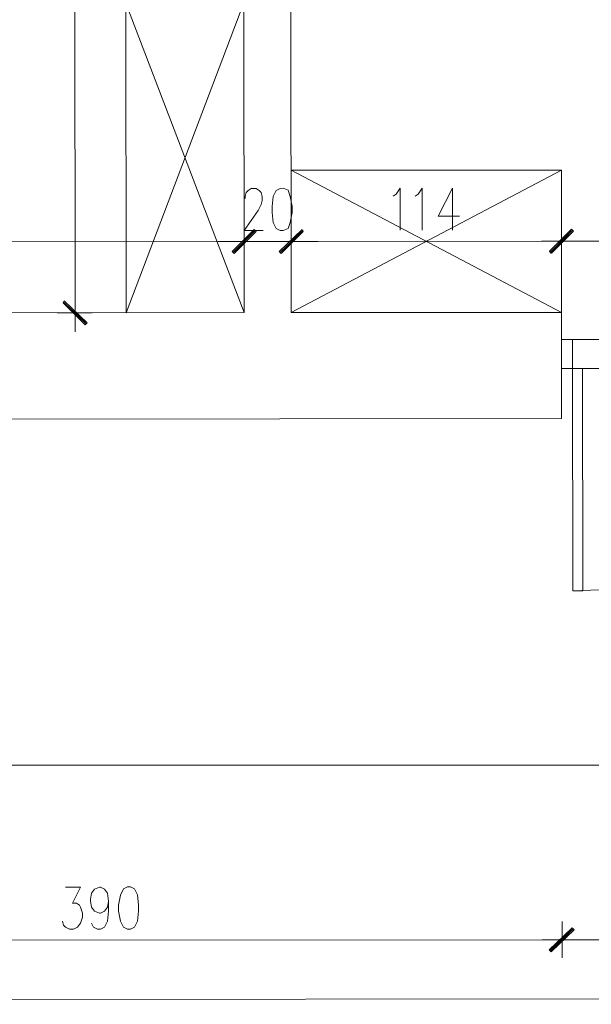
# Model space of a CAD drawing. Header units: inches. Extents: x -5850 to 5646, y 8947 to 13007.
# Tile 435 of 548: x -2148 to -1906, y 11742 to 12157. Entities that reach past the tile are written whole.
import ezdxf

# ---------------------------------------------------------------- set-up
doc = ezdxf.new("R2010")
doc.units = ezdxf.units.IN
doc.header["$MEASUREMENT"] = 0
for name, color, linetype in [('at_Entity', 7, 'Continuous'), ('at_Rect', 7, 'Continuous'), ('at_Solid', 7, 'Continuous')]:
    doc.layers.add(name, color=color, linetype=linetype)
doc.dimstyles.get("Standard").update_dxf_attribs({"dimtxt": 4, "dimasz": 0.18, "dimexe": 0.18, "dimexo": 0.0625, "dimgap": 0.09, "dimtad": 0, "dimtih": 1, "dimtoh": 1, "dimdec": 0, "dimzin": 0, "dimdsep": 46, "dimtxsty": 'Standard', "dimcen": 0.09, "dimadec": 0, "dimazin": 0, "dimtfac": 1, "dimtdec": 0, "dimtofl": 0, "dimtmove": 0, "dimatfit": 3, "dimfxl": 1, "dimtolj": 1, "dimtzin": 0, "dimarcsym": 0})

# ---------------------------------------------------------------- blocks, each defined once
blk = doc.blocks.new('*D9')
at = {"color": 0, "lineweight": -2, "transparency": 16777216}
for p, q in [((-4503.44, 11767.15), (-4503.46, 11842.28)), ((-4503.28, 11842.1), (-3006.69, 11842.59)), ((-1496.58, 11843.08), (-2993.17, 11842.59)), ((-1496.37, 11768.14), (-1496.4, 11843.26))]:
    blk.add_line(p, q, dxfattribs=at)
at = {"color": 0, "transparency": 16777216}
for points in [[(-4503.28, 11842.13), (-4503.28, 11842.07), (-4503.46, 11842.1)], [(-1496.58, 11843.05), (-1496.58, 11843.11), (-1496.4, 11843.08)]]:
    blk.add_solid(points, dxfattribs=at)
at = {"layer": 'Defpoints', "color": 0, "transparency": 16777216}
for p in [(-1496.4, 11843.08), (-4503.44, 11767.09), (-1496.37, 11768.08)]:
    blk.add_point(p, dxfattribs=at)
at = {"color": 0, "lineweight": 20, "transparency": 16777216, "insert": (-2999.93, 11842.59), "char_height": 4, "attachment_point": 5}
blk.add_mtext('\\A1;3007', dxfattribs=at)

msp = doc.modelspace()

# ---------------------------------------------------------------- hatches: boundary and pattern name
at = {"layer": 'at_Solid', "lineweight": 20}
for points in [[(-2048.7, 12068.76), (-2057.14, 12058.62), (-2057.99, 12059.47)], [(-2048.7, 12068.76), (-2057.14, 12058.62), (-2057.99, 12059.47)], [(-2048.7, 12068.76), (-2057.14, 12058.62), (-2057.99, 12059.47)], [(-2047.86, 12067.92), (-2048.7, 12068.76), (-2057.14, 12058.62)], [(-2047.86, 12067.92), (-2048.7, 12068.76), (-2057.14, 12058.62)], [(-2047.86, 12067.92), (-2048.7, 12068.76), (-2057.14, 12058.62)], [(-2038.14, 12059.48), (-2037.29, 12058.64), (-2028.43, 12068.78)], [(-2038.14, 12059.48), (-2037.29, 12058.64), (-2028.43, 12068.78)], [(-2038.14, 12059.48), (-2037.29, 12058.64), (-2028.43, 12068.78)], [(-2037.29, 12058.64), (-2028.43, 12068.78), (-2028.01, 12067.94)], [(-2037.29, 12058.64), (-2028.43, 12068.78), (-2028.01, 12067.94)], [(-2037.29, 12058.64), (-2028.43, 12068.78), (-2028.01, 12067.94)], [(-1914.8, 12068.88), (-1923.66, 12058.74), (-1924.09, 12059.59)], [(-1924.09, 12059.59), (-1923.25, 12058.74), (-1914.8, 12068.88)], [(-1913.96, 12068.04), (-1914.8, 12068.88), (-1923.66, 12058.74)], [(-1923.25, 12058.74), (-1914.8, 12068.88), (-1913.96, 12068.04)], [(-2119.21, 12029.42), (-2129.35, 12037.86), (-2128.93, 12038.7)], [(-2120.06, 12028.57), (-2119.21, 12029.42), (-2129.35, 12037.86)], [(-1914.54, 11774.47), (-1923.4, 11764.33), (-1924.25, 11765.17)], [(-1923.83, 11765.17), (-1923.4, 11764.33), (-1914.54, 11774.47)], [(-1913.7, 11773.63), (-1914.54, 11774.47), (-1923.4, 11764.33)], [(-1923.4, 11764.33), (-1914.54, 11774.47), (-1913.7, 11773.63)]]:
    msp.add_hatch(color=7, dxfattribs=at).paths.add_polyline_path(points)

# ---------------------------------------------------------------- linework, layer by layer
at = {"layer": 'at_Entity', "color": 7, "lineweight": 20}
for p, q in [((-2103.18, 12530.82), (-2102.74, 12033.66)), ((-2052.9, 12033.7), (-2053.34, 12530.87)), ((-2052.9, 12033.7), (-2053.34, 12530.87)), ((-2033.49, 12530.88), (-2033.05, 12033.72)), ((-2033.49, 12530.88), (-2033.05, 12033.72)), ((-2124.29, 12039.13), (-2124.72, 12524.89)), ((-2102.86, 12164.18), (-2052.9, 12033.7)), ((-2053.01, 12164.22), (-2102.74, 12033.66)), ((-1919.05, 12093.81), (-2033.1, 12093.71)), ((-2033.1, 12093.71), (-2033.05, 12033.72)), ((-2033.1, 12093.71), (-1919, 12033.82)), ((-2033.05, 12033.72), (-1919.05, 12093.81)), ((-1919, 12033.82), (-1919.05, 12093.81)), ((-2052.1, 12084.39), (-2051.25, 12085.24)), ((-2052.1, 12084.39), (-2051.25, 12085.24)), ((-2051.25, 12085.24), (-2049.99, 12086.08)), ((-2051.25, 12085.24), (-2049.99, 12086.08)), ((-2049.99, 12086.08), (-2047.88, 12086.09)), ((-2049.99, 12086.08), (-2047.88, 12086.09)), ((-2047.88, 12086.09), (-2046.61, 12085.24)), ((-2047.88, 12086.09), (-2046.61, 12085.24)), ((-2046.61, 12085.24), (-2045.76, 12084.4)), ((-2046.61, 12085.24), (-2045.76, 12084.4)), ((-2039.43, 12085.25), (-2040.69, 12082.71)), ((-2039.43, 12085.25), (-2040.69, 12082.71)), ((-2037.74, 12086.09), (-2039.43, 12085.25)), ((-2037.74, 12086.09), (-2039.43, 12085.25)), ((-2036.47, 12086.1), (-2037.74, 12086.09)), ((-2036.47, 12086.1), (-2037.74, 12086.09)), ((-2034.36, 12085.26), (-2036.47, 12086.1)), ((-2034.36, 12085.26), (-2036.47, 12086.1)), ((-2033.51, 12082.72), (-2034.36, 12085.26)), ((-2033.51, 12082.72), (-2034.36, 12085.26)), ((-1988.74, 12083.61), (-1987.05, 12086.14)), ((-1987.05, 12086.14), (-1987.03, 12068.4)), ((-1979.44, 12083.61), (-1977.76, 12086.15)), ((-1977.76, 12086.15), (-1977.74, 12068.41)), ((-1965.08, 12086.16), (-1970.99, 12074.33)), ((-1965.08, 12086.16), (-1965.07, 12068.42)), ((-2052.52, 12082.7), (-2052.1, 12084.39)), ((-2052.52, 12082.7), (-2052.1, 12084.39)), ((-2052.52, 12081.85), (-2052.52, 12082.7)), ((-2052.52, 12081.85), (-2052.52, 12082.7)), ((-2045.76, 12084.4), (-2045.34, 12082.71)), ((-2045.76, 12084.4), (-2045.34, 12082.71)), ((-2045.34, 12081.02), (-2045.76, 12079.33)), ((-2045.34, 12081.02), (-2045.76, 12079.33)), ((-2045.34, 12082.71), (-2045.34, 12081.02)), ((-2045.34, 12082.71), (-2045.34, 12081.02)), ((-2040.69, 12082.71), (-2041.11, 12078.49)), ((-2040.69, 12082.71), (-2041.11, 12078.49)), ((-2032.66, 12078.5), (-2033.51, 12082.72)), ((-2032.66, 12078.5), (-2033.51, 12082.72)), ((-1990.01, 12082.76), (-1988.74, 12083.61)), ((-1980.71, 12082.77), (-1979.44, 12083.61)), ((-2047.02, 12076.79), (-2052.93, 12068.34)), ((-2047.02, 12076.79), (-2052.93, 12068.34)), ((-2045.76, 12079.33), (-2047.02, 12076.79)), ((-2045.76, 12079.33), (-2047.02, 12076.79)), ((-2041.11, 12078.49), (-2041.11, 12075.95)), ((-2041.11, 12078.49), (-2041.11, 12075.95)), ((-2032.66, 12075.96), (-2032.66, 12078.5)), ((-2032.66, 12075.96), (-2032.66, 12078.5)), ((-2041.11, 12075.95), (-2040.68, 12071.73)), ((-2041.11, 12075.95), (-2040.68, 12071.73)), ((-2033.5, 12071.73), (-2032.66, 12075.96)), ((-2033.5, 12071.73), (-2032.66, 12075.96)), ((-1970.99, 12074.33), (-1962.12, 12074.33)), ((-2057.99, 12059.47), (-2048.7, 12068.76)), ((-2057.99, 12059.47), (-2048.7, 12068.76)), ((-2057.99, 12059.47), (-2048.7, 12068.76)), ((-2057.57, 12059.04), (-2048.28, 12068.35)), ((-2057.57, 12059.04), (-2048.28, 12068.35)), ((-2057.57, 12059.04), (-2048.28, 12068.35)), ((-2048.7, 12068.76), (-2057.14, 12058.62)), ((-2048.7, 12068.76), (-2057.14, 12058.62)), ((-2048.7, 12068.76), (-2057.14, 12058.62)), ((-2048.7, 12068.76), (-2057.14, 12058.62)), ((-2048.7, 12068.76), (-2057.14, 12058.62)), ((-2048.7, 12068.76), (-2057.14, 12058.62)), ((-2052.93, 12071.3), (-2052.92, 12056.09)), ((-2052.93, 12071.3), (-2052.92, 12056.09)), ((-2052.93, 12071.3), (-2052.92, 12056.09)), ((-2052.93, 12068.34), (-2044.9, 12068.35)), ((-2052.93, 12068.34), (-2044.9, 12068.35)), ((-2047.86, 12067.92), (-2048.7, 12068.76)), ((-2047.86, 12067.92), (-2048.7, 12068.76)), ((-2047.86, 12067.92), (-2048.7, 12068.76)), ((-2040.68, 12071.73), (-2039.41, 12069.2)), ((-2040.68, 12071.73), (-2039.41, 12069.2)), ((-2039.41, 12069.2), (-2037.72, 12068.36)), ((-2039.41, 12069.2), (-2037.72, 12068.36)), ((-2028.43, 12068.78), (-2038.14, 12059.48)), ((-2028.43, 12068.78), (-2038.14, 12059.48)), ((-2028.43, 12068.78), (-2038.14, 12059.48)), ((-2037.72, 12068.36), (-2036.46, 12068.36)), ((-2037.72, 12068.36), (-2036.46, 12068.36)), ((-2028.01, 12068.36), (-2037.71, 12059.06)), ((-2028.01, 12068.36), (-2037.71, 12059.06)), ((-2028.01, 12068.36), (-2037.71, 12059.06)), ((-2037.29, 12058.64), (-2028.43, 12068.78)), ((-2037.29, 12058.64), (-2028.43, 12068.78)), ((-2037.29, 12058.64), (-2028.43, 12068.78)), ((-2037.29, 12058.64), (-2028.43, 12068.78)), ((-2037.29, 12058.64), (-2028.43, 12068.78)), ((-2037.29, 12058.64), (-2028.43, 12068.78)), ((-2036.46, 12068.36), (-2034.34, 12069.2)), ((-2036.46, 12068.36), (-2034.34, 12069.2)), ((-2034.34, 12069.2), (-2033.5, 12071.73)), ((-2034.34, 12069.2), (-2033.5, 12071.73)), ((-2033.07, 12056.11), (-2033.08, 12071.32)), ((-2033.07, 12056.11), (-2033.08, 12071.32)), ((-2033.07, 12056.11), (-2033.08, 12071.32)), ((-2028.43, 12068.78), (-2028.01, 12067.94)), ((-2028.43, 12068.78), (-2028.01, 12067.94)), ((-2028.43, 12068.78), (-2028.01, 12067.94)), ((-1924.09, 12059.59), (-1914.8, 12068.88)), ((-1914.8, 12068.88), (-1924.09, 12059.59)), ((-1914.8, 12068.88), (-1923.66, 12058.74)), ((-1914.8, 12068.88), (-1923.66, 12058.74)), ((-1923.66, 12059.16), (-1914.38, 12068.47)), ((-1914.38, 12068.47), (-1923.66, 12059.16)), ((-1923.25, 12058.74), (-1914.8, 12068.88)), ((-1923.25, 12058.74), (-1914.8, 12068.88)), ((-1919.03, 12071.42), (-1919.02, 12056.21)), ((-1919.02, 12056.21), (-1919.03, 12071.42)), ((-1913.96, 12068.04), (-1914.8, 12068.88)), ((-1914.8, 12068.88), (-1913.96, 12068.04)), ((-2057.14, 12058.62), (-2047.86, 12067.92)), ((-2057.14, 12058.62), (-2047.86, 12067.92)), ((-2057.14, 12058.62), (-2047.86, 12067.92)), ((-2028.01, 12067.94), (-2037.29, 12058.64)), ((-2028.01, 12067.94), (-2037.29, 12058.64)), ((-2028.01, 12067.94), (-2037.29, 12058.64)), ((-1923.66, 12058.74), (-1913.96, 12068.04)), ((-1913.96, 12068.04), (-1923.25, 12058.74)), ((-2302.56, 12063.47), (-2058.42, 12063.69)), ((-2058.42, 12063.69), (-2063.9, 12063.68)), ((-2058.42, 12063.69), (-2063.9, 12063.68)), ((-2060.95, 12063.68), (-2044.48, 12063.7)), ((-2060.95, 12063.68), (-2044.48, 12063.7)), ((-2060.95, 12063.68), (-2044.48, 12063.7)), ((-2052.92, 12063.69), (-2033.07, 12063.71)), ((-2052.92, 12063.69), (-2033.07, 12063.71)), ((-2024.62, 12063.72), (-2041.1, 12063.7)), ((-2024.62, 12063.72), (-2041.1, 12063.7)), ((-2024.62, 12063.72), (-2041.1, 12063.7)), ((-2027.16, 12063.71), (-1924.93, 12063.81)), ((-2027.16, 12063.71), (-2021.66, 12063.72)), ((-2027.16, 12063.71), (-2021.66, 12063.72)), ((-1927.47, 12063.8), (-1911, 12063.82)), ((-1911, 12063.82), (-1927.47, 12063.8)), ((-1913.53, 12063.82), (-1824.83, 12063.9)), ((-2057.14, 12058.62), (-2057.99, 12059.47)), ((-2057.14, 12058.62), (-2057.99, 12059.47)), ((-2057.14, 12058.62), (-2057.99, 12059.47)), ((-2038.14, 12059.48), (-2037.29, 12058.64)), ((-2038.14, 12059.48), (-2037.29, 12058.64)), ((-2038.14, 12059.48), (-2037.29, 12058.64)), ((-1923.66, 12058.74), (-1924.09, 12059.59)), ((-1924.09, 12059.59), (-1923.25, 12058.74)), ((-2124.29, 12042.09), (-2124.27, 12025.61)), ((-2129.35, 12037.86), (-2128.93, 12038.7)), ((-2129.35, 12038.28), (-2119.63, 12029)), ((-2119.21, 12029.42), (-2129.35, 12037.86)), ((-2129.35, 12037.86), (-2120.06, 12028.57)), ((-2119.21, 12029.42), (-2129.35, 12037.86)), ((-2128.93, 12038.7), (-2119.21, 12029.42)), ((-2052.9, 12033.7), (-2308.45, 12033.47)), ((-2117.1, 12033.64), (-2131.89, 12033.63)), ((-2102.74, 12033.66), (-2052.9, 12033.7)), ((-1919, 12033.82), (-2033.05, 12033.72)), ((-2033.05, 12033.72), (-1919, 12033.82)), ((-1919, 12033.82), (-1918.96, 11989.05)), ((-2120.06, 12028.57), (-2119.21, 12029.42)), ((-1918.99, 12022.42), (-1918.98, 12010.17)), ((-1914.34, 12022.42), (-1918.99, 12022.42)), ((-1914.33, 12010.17), (-1914.34, 12022.42)), ((-1918.98, 12010.17), (-1914.33, 12010.17)), ((-1918.96, 11989.05), (-2308.41, 11988.7)), ((-1902.84, 11916.83), (-1914.25, 11916.4)), ((-2128.29, 11791.6), (-2121.96, 11791.61)), ((-2121.96, 11791.61), (-2125.32, 11784.85)), ((-2117.3, 11789.07), (-2116.04, 11790.77)), ((-2116.04, 11790.77), (-2113.93, 11791.61)), ((-2113.93, 11791.61), (-2113.51, 11791.61)), ((-2113.51, 11791.61), (-2111.82, 11790.77)), ((-2111.82, 11790.77), (-2110.55, 11789.08)), ((-2103.79, 11790.78), (-2105.05, 11788.24)), ((-2102.1, 11791.62), (-2103.79, 11790.78)), ((-2100.83, 11791.63), (-2102.1, 11791.62)), ((-2099.14, 11790.79), (-2100.83, 11791.63)), ((-2097.88, 11788.25), (-2099.14, 11790.79)), ((-2117.73, 11786.54), (-2117.3, 11789.07)), ((-2117.72, 11785.7), (-2117.73, 11786.54)), ((-2110.55, 11789.08), (-2110.12, 11785.71)), ((-2105.05, 11788.24), (-2105.9, 11784.01)), ((-2097.45, 11784.02), (-2097.88, 11788.25)), ((-2125.32, 11784.85), (-2123.64, 11784.85)), ((-2123.64, 11784.85), (-2122.37, 11784)), ((-2122.37, 11784), (-2121.95, 11783.16)), ((-2121.95, 11783.16), (-2121.1, 11780.63)), ((-2117.3, 11783.16), (-2117.72, 11785.7)), ((-2116.03, 11781.47), (-2117.3, 11783.16)), ((-2110.54, 11783.17), (-2111.81, 11781.48)), ((-2110.12, 11785.71), (-2110.54, 11783.17)), ((-2110.12, 11785.71), (-2110.11, 11781.48)), ((-2105.9, 11784.01), (-2105.89, 11781.48)), ((-2097.45, 11781.49), (-2097.45, 11784.02)), ((-2121.1, 11778.94), (-2121.94, 11776.4)), ((-2121.1, 11780.63), (-2121.1, 11778.94)), ((-2113.92, 11780.63), (-2116.03, 11781.47)), ((-2113.5, 11780.63), (-2113.92, 11780.63)), ((-2111.81, 11781.48), (-2113.5, 11780.63)), ((-2110.11, 11781.48), (-2110.54, 11777.26)), ((-2105.89, 11781.48), (-2105.04, 11777.26)), ((-2097.87, 11777.27), (-2097.45, 11781.49)), ((-2129.12, 11775.55), (-2129.55, 11777.24)), ((-2128.28, 11774.7), (-2129.12, 11775.55)), ((-2126.59, 11773.86), (-2128.28, 11774.7)), ((-2124.9, 11773.87), (-2126.59, 11773.86)), ((-2123.21, 11774.71), (-2124.9, 11773.87)), ((-2121.94, 11776.4), (-2123.21, 11774.71)), ((-2116.45, 11774.72), (-2117.29, 11776.4)), ((-2114.76, 11773.87), (-2116.45, 11774.72)), ((-2113.49, 11773.88), (-2114.76, 11773.87)), ((-2111.8, 11774.72), (-2113.49, 11773.88)), ((-2110.54, 11777.26), (-2111.8, 11774.72)), ((-2105.04, 11777.26), (-2103.77, 11774.73)), ((-2103.77, 11774.73), (-2102.08, 11773.89)), ((-2102.08, 11773.89), (-2100.82, 11773.89)), ((-2100.82, 11773.89), (-2099.13, 11774.73)), ((-2099.13, 11774.73), (-2097.87, 11777.27)), ((-1924.25, 11765.17), (-1914.54, 11774.47)), ((-1914.54, 11774.47), (-1923.83, 11765.17)), ((-1923.83, 11764.75), (-1914.12, 11774.05)), ((-1914.54, 11774.47), (-1923.4, 11764.33)), ((-1914.54, 11774.47), (-1923.4, 11764.33)), ((-1923.4, 11764.33), (-1914.54, 11774.47)), ((-1923.4, 11764.33), (-1914.54, 11774.47)), ((-1914.12, 11774.05), (-1923.4, 11764.75)), ((-1923.4, 11764.33), (-1913.7, 11773.63)), ((-1913.7, 11773.63), (-1923.4, 11764.33)), ((-1918.77, 11777.01), (-1918.75, 11761.8)), ((-1918.75, 11761.8), (-1918.77, 11777.01)), ((-1913.7, 11773.63), (-1914.54, 11774.47)), ((-1914.54, 11774.47), (-1913.7, 11773.63)), ((-1913.27, 11769.4), (-1824.56, 11769.48)), ((-2302.3, 11769.06), (-1924.67, 11769.39)), ((-1927.21, 11769.39), (-1910.74, 11769.41)), ((-1910.74, 11769.41), (-1927.21, 11769.39)), ((-1923.4, 11764.33), (-1924.25, 11765.17)), ((-1923.83, 11765.17), (-1923.4, 11764.33)), ((-1494.65, 11744.86), (-4504.26, 11742.17))]:
    msp.add_line(p, q, dxfattribs=at)
at = {"layer": 'at_Rect', "color": 6, "lineweight": 20}
for p, q in [((-1918.99, 12022.42), (-1819.3, 12022.51)), ((-1918.99, 12022.42), (-1918.98, 12010.17)), ((-1819.29, 12010.26), (-1918.98, 12010.17))]:
    msp.add_line(p, q, dxfattribs=at)
at = {"layer": 'at_Rect', "color": 7, "lineweight": 20}
for p, q in [((-1914.33, 12010.17), (-1910.1, 12010.17)), ((-1914.33, 12010.17), (-1914.24, 11916.4)), ((-1910.02, 11916.4), (-1910.1, 12010.17)), ((-1910.02, 11916.4), (-1914.24, 11916.4))]:
    msp.add_line(p, q, dxfattribs=at)

# ---------------------------------------------------------------- dimensions: what is measured, and where the dimension line sits
at = {"lineweight": 20}
dim = msp.add_aligned_dim(p1=(-4503.44, 11767.09), p2=(-1496.37, 11768.08), distance=75, dimstyle='Standard', dxfattribs=at)
dim.commit()
dim.dimension.update_dxf_attribs({"geometry": '*D9', "text_midpoint": (-2999.93, 11842.59)})

doc.saveas('drawing.dxf')
